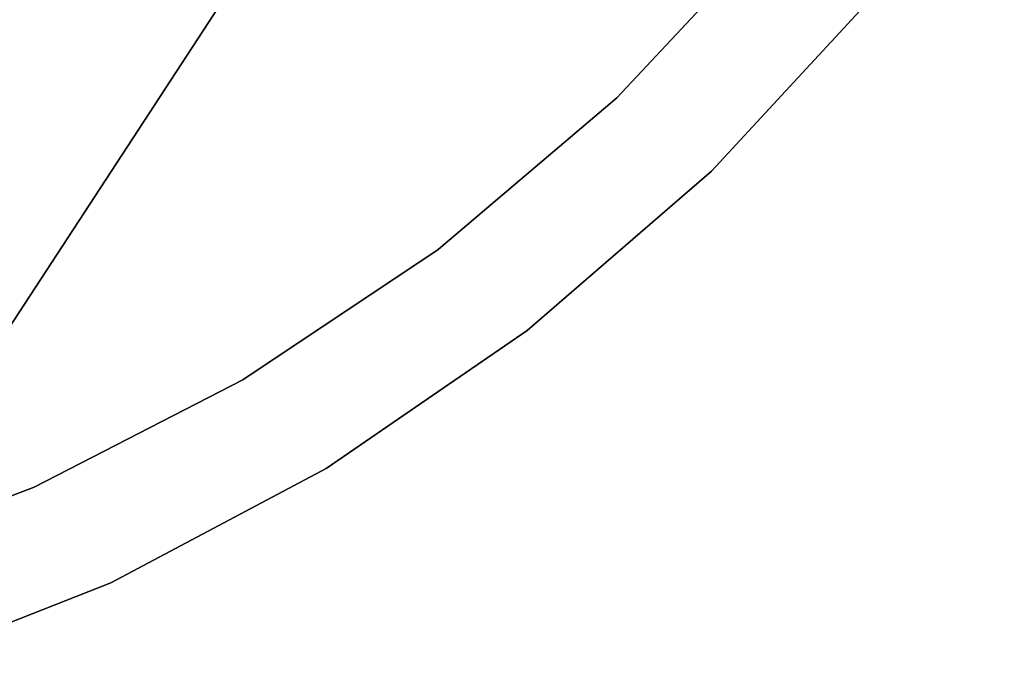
# Model space of a CAD drawing. Extents: x -172 to 172, y -29 to 28.
# Tile 523 of 656: x 10.45 to 22.9, y -27.76 to -19.5. Entities that reach past the tile are written whole.
import ezdxf

# ---------------------------------------------------------------- set-up
doc = ezdxf.new("R2010")
doc.units = 0
doc.header["$LTSCALE"] = 25.4
doc.layers.get('0').update_dxf_attribs({"linetype": 'CONTINUOUS'})

# ---------------------------------------------------------------- blocks, each defined once
blk = doc.blocks.new('RYFLO_AURA_STL')
at = {"color": 0}
for p, q in [((22.899, -4.109, -119), (8.813, -25.695, -119)), ((8.813, -25.695, -120), (22.899, -4.109, -120)), ((8.813, -25.695, -120), (22.899, -4.109, -120)), ((22.899, -4.109, -119), (8.813, -25.695, -119)), ((20.029, -18.322, 0), (18, -20.489, 0)), ((18, -20.489, -140), (20.029, -18.322, -140)), ((18, -20.489, -140), (20.029, -18.322, -140)), ((20.029, -18.322, 0), (18, -20.489, 0)), ((19.196, -21.42, 0), (21.288, -19.154, 0)), ((21.288, -19.154, -140), (19.196, -21.42, -140)), ((19.196, -21.42, 0), (21.288, -19.154, 0)), ((21.288, -19.154, -140), (19.196, -21.42, -140)), ((18, -20.489, 0), (15.737, -22.41, 0)), ((15.737, -22.41, -140), (18, -20.489, -140)), ((15.737, -22.41, -140), (18, -20.489, -140)), ((18, -20.489, 0), (15.737, -22.41, 0)), ((18, -20.489, -140), (18, -20.489, 0)), ((18, -20.489, -140), (18, -20.489, 0)), ((16.864, -23.437, 0), (19.196, -21.42, 0)), ((19.196, -21.42, -140), (16.864, -23.437, -140)), ((16.864, -23.437, 0), (19.196, -21.42, 0)), ((19.196, -21.42, -140), (16.864, -23.437, -140)), ((19.196, -21.42, 0), (19.196, -21.42, -140)), ((19.196, -21.42, 0), (19.196, -21.42, -140)), ((15.737, -22.41, 0), (13.269, -24.061, 0)), ((13.269, -24.061, -140), (15.737, -22.41, -140)), ((13.269, -24.061, -140), (15.737, -22.41, -140)), ((15.737, -22.41, 0), (13.269, -24.061, 0)), ((15.737, -22.41, -140), (15.737, -22.41, 0)), ((15.737, -22.41, -140), (15.737, -22.41, 0)), ((14.32, -25.181, 0), (16.864, -23.437, 0)), ((16.864, -23.437, -140), (14.32, -25.181, -140)), ((14.32, -25.181, 0), (16.864, -23.437, 0)), ((16.864, -23.437, -140), (14.32, -25.181, -140)), ((16.864, -23.437, 0), (16.864, -23.437, -140)), ((16.864, -23.437, 0), (16.864, -23.437, -140)), ((13.269, -24.061, 0), (10.63, -25.42, 0)), ((10.63, -25.42, -140), (13.269, -24.061, -140)), ((10.63, -25.42, -140), (13.269, -24.061, -140)), ((13.269, -24.061, 0), (10.63, -25.42, 0)), ((13.269, -24.061, -140), (13.269, -24.061, 0)), ((13.269, -24.061, -140), (13.269, -24.061, 0)), ((11.597, -26.629, 0), (14.32, -25.181, 0)), ((14.32, -25.181, -140), (11.597, -26.629, -140)), ((11.597, -26.629, 0), (14.32, -25.181, 0)), ((14.32, -25.181, -140), (11.597, -26.629, -140)), ((14.32, -25.181, 0), (14.32, -25.181, -140)), ((14.32, -25.181, 0), (14.32, -25.181, -140)), ((10.63, -25.42, 0), (7.853, -26.469, 0)), ((7.853, -26.469, -140), (10.63, -25.42, -140)), ((7.853, -26.469, -140), (10.63, -25.42, -140)), ((10.63, -25.42, 0), (7.853, -26.469, 0)), ((10.63, -25.42, -140), (10.63, -25.42, 0)), ((10.63, -25.42, -140), (10.63, -25.42, 0)), ((8.729, -27.762, 0), (11.597, -26.629, 0)), ((11.597, -26.629, -140), (8.729, -27.762, -140)), ((8.729, -27.762, 0), (11.597, -26.629, 0)), ((11.597, -26.629, -140), (8.729, -27.762, -140)), ((11.597, -26.629, 0), (11.597, -26.629, -140)), ((11.597, -26.629, 0), (11.597, -26.629, -140))]:
    blk.add_line(p, q, dxfattribs=at)

msp = doc.modelspace()

# ---------------------------------------------------------------- block references
at = {"color": 0}
msp.add_blockref('RYFLO_AURA_STL', (0, 0), dxfattribs=at)

doc.saveas('drawing.dxf')
